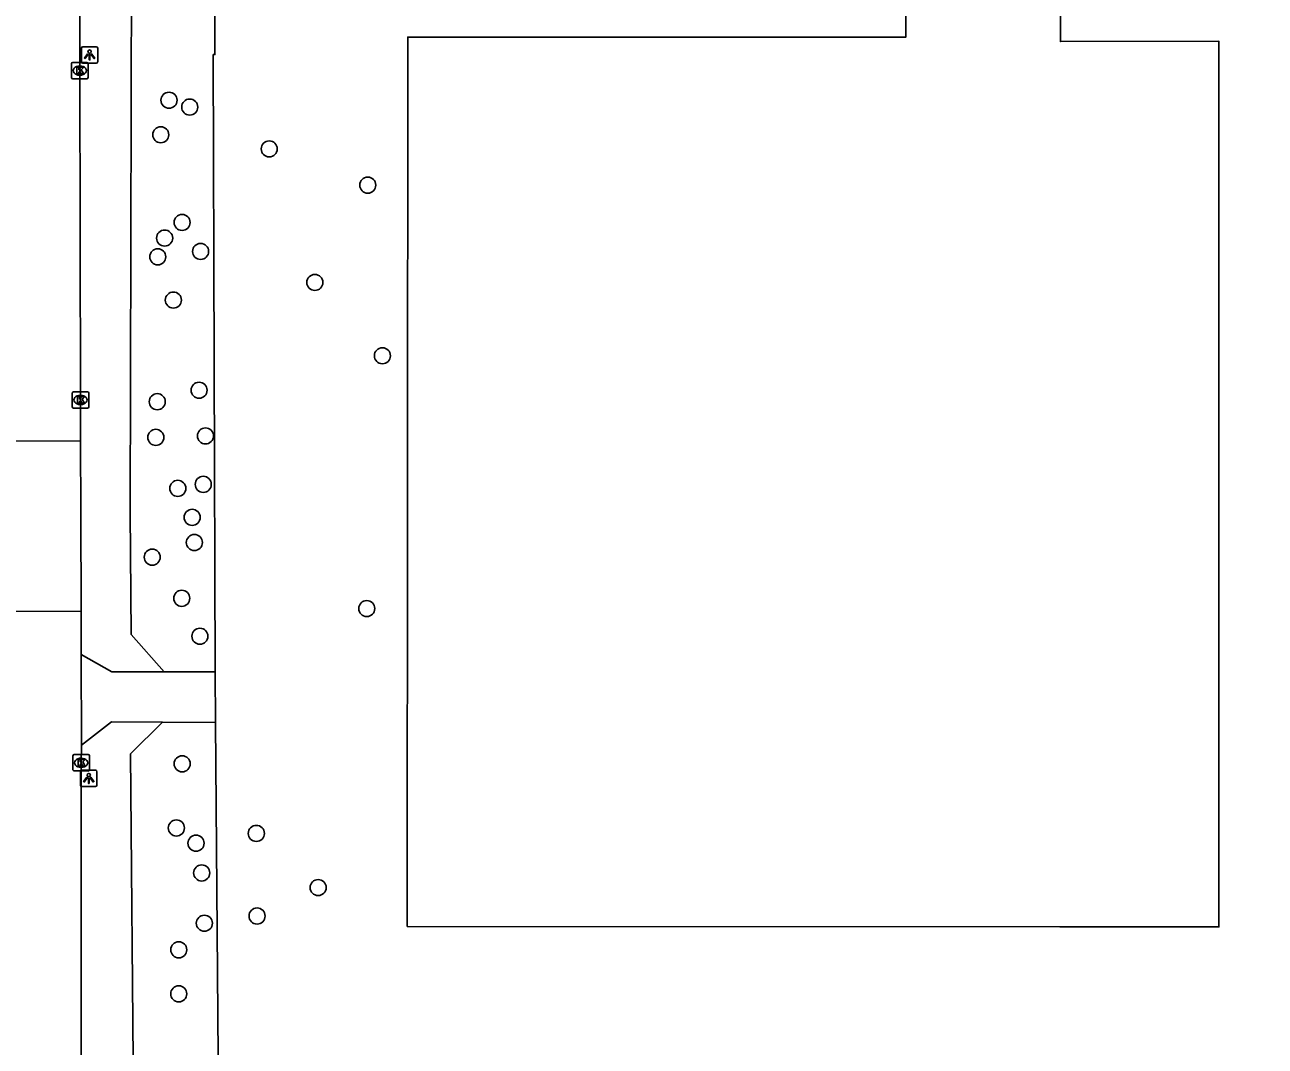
# Model space of a CAD drawing. Extents: x 160732 to 162105, y 387428 to 388479.
# Drawn here: x 161853.2 to 161928.6, y 388217.6 to 388279.7 of the extents above; entities that cross this region are included whole.
import ezdxf

# ---------------------------------------------------------------- set-up
doc = ezdxf.new("R2010")
doc.units = 0
for name, color, linetype in [('IMGEO_Boom', 7, 'Continuous'), ('IMGEO_Groenvoorziening', 7, 'Continuous'), ('IMGEO_Hek', 7, 'Continuous'), ('IMGEO_Kolk', 7, 'Continuous'), ('IMGEO_Lichtpunt', 7, 'Continuous'), ('IMGEO_Pand', 7, 'Continuous'), ('IMGEO_Rijbaan_lokaal_gesloten', 7, 'Continuous'), ('IMGEO_Rijbaan_lokaal_open', 7, 'Continuous'), ('IMGEO_Voetpad_open', 7, 'Continuous')]:
    doc.layers.add(name, color=color, linetype=linetype)

msp = doc.modelspace()

# ---------------------------------------------------------------- linework, layer by layer
at = {"layer": 'IMGEO_Boom'}
for centre in [(161861.965, 388275.082), (161863.224, 388274.667), (161861.465, 388272.982), (161868.058, 388272.124), (161874.05, 388269.922), (161862.761, 388267.654), (161861.699, 388266.705), (161861.282, 388265.566), (161863.886, 388265.893), (161870.832, 388264.008), (161862.23, 388262.937), (161874.939, 388259.552), (161863.794, 388257.457), (161861.251, 388256.76), (161861.162, 388254.592), (161864.182, 388254.679), (161864.048, 388251.737), (161862.499, 388251.493), (161863.373, 388249.731), (161863.507, 388248.201), (161860.945, 388247.312), (161862.74, 388244.81), (161873.988, 388244.187), (161863.843, 388242.507), (161862.767, 388234.754), (161862.412, 388230.852), (161863.607, 388229.927), (161867.274, 388230.524), (161863.952, 388228.119), (161871.033, 388227.232), (161867.319, 388225.503), (161864.114, 388225.063), (161862.559, 388223.45), (161862.555, 388220.772)]:
    msp.add_circle(centre, 0.489, dxfattribs=at)
at = {"layer": 'IMGEO_Groenvoorziening'}
for points in [[(161864.756, 388283.089), (161864.76, 388280.997), (161864.758, 388277.858), (161864.656, 388277.857), (161864.769, 388240.347)], [(161864.782, 388237.257), (161864.971, 388214.425), (161864.622, 388214.423)]]:
    msp.add_lwpolyline(points, dxfattribs=at)
at = {"layer": 'IMGEO_Hek'}
for points in [[(161864.656, 388277.857), (161864.769, 388240.347)], [(161864.782, 388237.257), (161864.971, 388214.425)]]:
    msp.add_lwpolyline(points, dxfattribs=at)
at = {"layer": 'IMGEO_Kolk'}
for p, q in [((161856.04, 388276.458), (161856.04, 388277.31)), ((161856.115, 388277.384), (161856.967, 388277.384)), ((161856.528, 388277.164), (161856.553, 388277.164)), ((161857.041, 388277.31), (161857.041, 388276.458)), ((161856.967, 388276.384), (161856.115, 388276.384)), ((161856.551, 388276.604), (161856.526, 388276.604)), ((161856.085, 388256.441), (161856.085, 388257.293)), ((161856.16, 388257.367), (161857.012, 388257.367)), ((161856.573, 388257.147), (161856.598, 388257.147)), ((161857.086, 388257.293), (161857.086, 388256.441)), ((161857.012, 388256.367), (161856.16, 388256.367)), ((161856.596, 388256.587), (161856.571, 388256.587)), ((161856.127, 388234.39), (161856.127, 388235.242)), ((161856.202, 388235.316), (161857.054, 388235.316)), ((161856.615, 388235.096), (161856.64, 388235.096)), ((161857.128, 388235.242), (161857.128, 388234.39)), ((161857.054, 388234.316), (161856.202, 388234.316)), ((161856.638, 388234.536), (161856.613, 388234.536))]:
    msp.add_line(p, q, dxfattribs=at)
for points in [[(161856.04, 388276.458), (161856.04, 388277.31)], [(161856.115, 388277.384), (161856.967, 388277.384)], [(161856.361, 388277.084), (161856.484, 388277.084), (161856.484, 388276.933), (161856.614, 388277.084), (161856.778, 388277.084), (161856.632, 388276.933), (161856.785, 388276.684), (161856.633, 388276.684), (161856.548, 388276.848), (161856.484, 388276.781), (161856.484, 388276.684), (161856.361, 388276.684), (161856.361, 388277.084)], [(161857.041, 388277.31), (161857.041, 388276.458)], [(161856.967, 388276.384), (161856.115, 388276.384)], [(161856.085, 388256.441), (161856.085, 388257.293)], [(161856.16, 388257.367), (161857.012, 388257.367)], [(161856.406, 388257.067), (161856.529, 388257.067), (161856.529, 388256.916), (161856.659, 388257.067), (161856.823, 388257.067), (161856.677, 388256.916), (161856.83, 388256.667), (161856.678, 388256.667), (161856.593, 388256.831), (161856.529, 388256.764), (161856.529, 388256.667), (161856.406, 388256.667), (161856.406, 388257.067)], [(161857.086, 388257.293), (161857.086, 388256.441)], [(161857.012, 388256.367), (161856.16, 388256.367)], [(161856.127, 388234.39), (161856.127, 388235.242)], [(161856.202, 388235.316), (161857.054, 388235.316)], [(161856.448, 388235.016), (161856.571, 388235.016), (161856.571, 388234.865), (161856.701, 388235.016), (161856.865, 388235.016), (161856.719, 388234.865), (161856.872, 388234.616), (161856.72, 388234.616), (161856.635, 388234.78), (161856.571, 388234.713), (161856.571, 388234.616), (161856.448, 388234.616), (161856.448, 388235.016)], [(161857.128, 388235.242), (161857.128, 388234.39)], [(161857.054, 388234.316), (161856.202, 388234.316)]]:
    msp.add_lwpolyline(points, dxfattribs=at)
for centre, start, end in [((161856.117, 388277.308), 91.55205, 178.44795), ((161856.117, 388277.308), 91.55205, 178.44795), ((161856.965, 388277.308), 1.55205, 88.44795), ((161856.965, 388277.308), 1.55205, 88.44795), ((161856.117, 388276.46), 181.55205, 268.44795), ((161856.117, 388276.46), 181.55205, 268.44795), ((161856.965, 388276.46), 271.55205, 358.44795), ((161856.965, 388276.46), 271.55205, 358.44795), ((161856.162, 388257.291), 91.55205, 178.44795), ((161856.162, 388257.291), 91.55205, 178.44795), ((161857.01, 388257.291), 1.55205, 88.44795), ((161857.01, 388257.291), 1.55205, 88.44795), ((161856.162, 388256.443), 181.55205, 268.44795), ((161856.162, 388256.443), 181.55205, 268.44795), ((161857.01, 388256.443), 271.55205, 358.44795), ((161857.01, 388256.443), 271.55205, 358.44795), ((161856.204, 388235.24), 91.55205, 178.44795), ((161856.204, 388235.24), 91.55205, 178.44795), ((161857.052, 388235.24), 1.55205, 88.44795), ((161857.052, 388235.24), 1.55205, 88.44795), ((161856.204, 388234.392), 181.55205, 268.44795), ((161856.204, 388234.392), 181.55205, 268.44795), ((161857.052, 388234.392), 271.55205, 358.44795), ((161857.052, 388234.392), 271.55205, 358.44795)]:
    msp.add_arc(centre, 0.0765, start, end, dxfattribs=at)
for centre, major_axis, ratio, start_param, end_param in [((161856.527, 388276.884), (-0.387, 0.002), 0.722429, 4.712389, 7.853982), ((161856.552, 388276.884), (-0.39, 0.002), 0.717154, 1.570796, 4.712389), ((161856.572, 388256.867), (-0.387, 0.002), 0.722429, 4.712389, 7.853982), ((161856.597, 388256.867), (-0.39, 0.002), 0.717154, 1.570796, 4.712389), ((161856.614, 388234.816), (-0.387, 0.002), 0.722429, 4.712389, 7.853982), ((161856.639, 388234.816), (-0.39, 0.002), 0.717154, 1.570796, 4.712389)]:
    msp.add_ellipse(centre, major_axis=major_axis, ratio=ratio, start_param=start_param, end_param=end_param, dxfattribs=at)
at = {"layer": 'IMGEO_Lichtpunt'}
for p, q in [((161856.636, 388278.237), (161856.636, 388277.43)), ((161856.636, 388278.237), (161856.636, 388277.43)), ((161857.538, 388278.332), (161856.73, 388278.332)), ((161857.538, 388278.332), (161856.73, 388278.332)), ((161857.632, 388277.43), (161857.632, 388278.237)), ((161857.632, 388277.43), (161857.632, 388278.237)), ((161856.73, 388277.336), (161857.538, 388277.336)), ((161856.73, 388277.336), (161857.538, 388277.336)), ((161856.586, 388234.271), (161856.586, 388233.464)), ((161856.586, 388234.271), (161856.586, 388233.464)), ((161857.488, 388234.366), (161856.68, 388234.366)), ((161857.488, 388234.366), (161856.68, 388234.366)), ((161857.582, 388233.464), (161857.582, 388234.271)), ((161857.582, 388233.464), (161857.582, 388234.271)), ((161856.68, 388233.37), (161857.488, 388233.37)), ((161856.68, 388233.37), (161857.488, 388233.37))]:
    msp.add_line(p, q, dxfattribs=at)
for points in [[(161857.01, 388277.901), (161857.049, 388277.873), (161856.861, 388277.611), (161856.823, 388277.638), (161857.01, 388277.901)], [(161857.112, 388277.853), (161857.159, 388277.853), (161857.159, 388277.531), (161857.112, 388277.531), (161857.112, 388277.853)], [(161857.222, 388277.873), (161857.26, 388277.9), (161857.447, 388277.638), (161857.408, 388277.61), (161857.222, 388277.873)], [(161856.96, 388233.935), (161856.999, 388233.907), (161856.811, 388233.645), (161856.773, 388233.672), (161856.96, 388233.935)], [(161857.062, 388233.887), (161857.109, 388233.887), (161857.109, 388233.565), (161857.062, 388233.565), (161857.062, 388233.887)], [(161857.172, 388233.907), (161857.21, 388233.934), (161857.397, 388233.672), (161857.358, 388233.644), (161857.172, 388233.907)]]:
    msp.add_lwpolyline(points, dxfattribs=at)
for centre in [(161857.135, 388278.035), (161857.085, 388234.069)]:
    msp.add_circle(centre, 0.0994, dxfattribs=at)
for centre, start, end in [((161856.73, 388278.237), 90, 180), ((161856.73, 388278.237), 90, 180), ((161857.538, 388278.237), 0, 90), ((161857.538, 388278.237), 0, 90), ((161856.73, 388277.43), 180, 270), ((161856.73, 388277.43), 180, 270), ((161857.538, 388277.43), 270, 0), ((161857.538, 388277.43), 270, 360), ((161856.68, 388234.271), 90, 180), ((161856.68, 388234.271), 90, 180), ((161857.488, 388234.271), 0, 90), ((161857.488, 388234.271), 0, 90), ((161856.68, 388233.464), 180, 270), ((161856.68, 388233.464), 180, 270), ((161857.488, 388233.464), 270, 0), ((161857.488, 388233.464), 270, 360)]:
    msp.add_arc(centre, 0.0946, start, end, dxfattribs=at)
at = {"layer": 'IMGEO_Pand'}
msp.add_lwpolyline([(161916.367, 388292.285), (161916.37, 388287.888), (161918.97, 388287.889), (161918.972, 388283.313), (161916.372, 388283.312), (161916.372, 388283.102), (161916.166, 388283.102), (161916.163, 388278.65), (161925.794, 388278.663), (161925.793, 388224.84), (161916.126, 388224.847), (161876.452, 388224.875), (161876.476, 388278.916), (161906.753, 388278.911), (161906.758, 388283.052), (161906.769, 388292.317), (161895.791, 388292.33), (161895.815, 388360.514), (161928.587, 388360.52), (161928.611, 388292.292), (161916.367, 388292.285)], dxfattribs=at)
at = {"layer": 'IMGEO_Rijbaan_lokaal_gesloten'}
for points in [[(161856.504, 388305.478), (161856.518, 388298.369), (161856.539, 388276.884), (161856.585, 388256.867), (161856.592, 388254.372)], [(161856.631, 388241.394), (161856.623, 388244.032)], [(161856.639, 388235.879), (161856.631, 388241.394)], [(161856.627, 388214.406), (161856.627, 388234.816), (161856.639, 388235.879)]]:
    msp.add_lwpolyline(points, dxfattribs=at)
at = {"layer": 'IMGEO_Rijbaan_lokaal_open'}
for points in [[(161856.592, 388254.372), (161848.619, 388254.365)], [(161856.592, 388254.372), (161856.605, 388250), (161856.623, 388244.032)], [(161856.623, 388244.032), (161848.648, 388243.979)]]:
    msp.add_lwpolyline(points, dxfattribs=at)
at = {"layer": 'IMGEO_Voetpad_open'}
for points in [[(161861.667, 388240.34), (161859.672, 388242.615), (161859.602, 388250), (161859.684, 388283.078)], [(161856.631, 388241.394), (161858.48, 388240.333), (161861.667, 388240.34)], [(161861.667, 388240.34), (161864.769, 388240.347)], [(161864.769, 388240.347), (161864.782, 388237.257)], [(161861.574, 388237.281), (161858.478, 388237.304), (161856.639, 388235.879)], [(161859.804, 388214.413), (161859.628, 388235.368), (161861.574, 388237.281)], [(161861.574, 388237.281), (161864.782, 388237.257)]]:
    msp.add_lwpolyline(points, dxfattribs=at)

doc.saveas('drawing.dxf')
